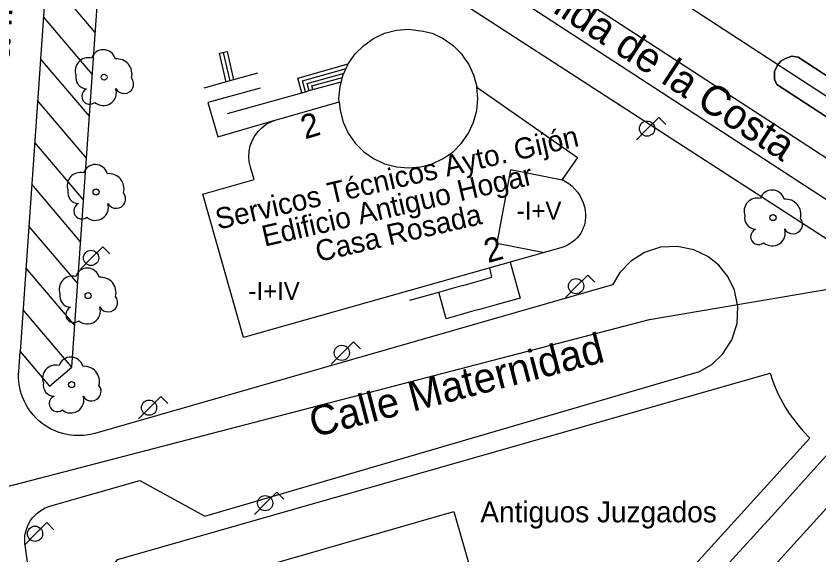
# Model space of a CAD drawing. Extents: x 282771 to 285132, y 4823109 to 4825496.
# Drawn here: x 284575 to 284642.2, y 4824005.5 to 4824050.6 of the extents above; entities that cross this region are included whole.
import ezdxf

# ---------------------------------------------------------------- set-up
doc = ezdxf.new("R2010")
doc.units = 0
for name, color, linetype in [('ACERA-BORDILLO', 7, 'Continuous'), ('ACERA-INTERIOR', 7, 'Continuous'), ('APARCAMIENTO', 7, 'Continuous'), ('ARBOL', 7, 'Continuous'), ('BORDILLO', 7, 'Continuous'), ('CALLE-EJE', 7, 'Continuous'), ('CALLE-TEXTO', 7, 'Continuous'), ('EDIFICIO', 7, 'Continuous'), ('FAROLA', 7, 'Continuous'), ('MEDIANERA', 7, 'Continuous'), ('NUM-PORTAL', 7, 'Continuous'), ('SENAL-VIARIA', 7, 'Continuous'), ('TXT-ALTURA-EDIFICIO', 7, 'Continuous'), ('TXT-EDIFICIOS', 7, 'Continuous'), ('ZONA-VERDE', 7, 'Continuous')]:
    doc.layers.add(name, color=color, linetype=linetype)

msp = doc.modelspace()

# ---------------------------------------------------------------- linework, layer by layer
at = {"layer": 'ACERA-BORDILLO'}
for points in [[(284602.262, 4824058.174), (284648.129, 4824028.501)], [(284582.173, 4823959.375), (284575.763, 4824006.315), (284575.751, 4824006.439), (284575.738, 4824006.691), (284575.737, 4824006.819), (284575.757, 4824007.081), (284575.801, 4824007.346), (284575.87, 4824007.609), (284575.964, 4824007.869), (284576.082, 4824008.121), (284576.224, 4824008.362), (284576.388, 4824008.589), (284576.571, 4824008.798), (284576.771, 4824008.989), (284576.985, 4824009.157), (284577.21, 4824009.304), (284577.441, 4824009.427), (284577.677, 4824009.528), (284577.914, 4824009.606), (284585.367, 4824011.728), (284590.8, 4824008.741), (284632.181, 4824020.824), (284633.203, 4824021.427), (284634.143, 4824022.319), (284634.885, 4824023.485), (284635.321, 4824024.845), (284635.392, 4824026.271), (284635.108, 4824027.623), (284634.542, 4824028.789), (284633.797, 4824029.714), (284632.871, 4824030.456), (284631.704, 4824031.019), (284630.351, 4824031.3), (284628.925, 4824031.226), (284627.566, 4824030.787), (284626.402, 4824030.043), (284625.512, 4824029.1), (284624.911, 4824028.077), (284581.606, 4824015.66), (284581.223, 4824015.569), (284580.683, 4824015.491), (284580.259, 4824015.469), (284579.819, 4824015.488), (284579.371, 4824015.544), (284578.92, 4824015.647), (284578.62, 4824015.738), (284578.25, 4824015.879), (284577.888, 4824016.052), (284577.538, 4824016.256), (284577.205, 4824016.488), (284576.891, 4824016.748), (284576.656, 4824016.972), (284576.437, 4824017.21), (284576.187, 4824017.525), (284576.007, 4824017.788), (284575.846, 4824018.06), (284575.704, 4824018.337), (284575.581, 4824018.619), (284575.477, 4824018.903), (284575.392, 4824019.188), (284575.325, 4824019.472), (284575.275, 4824019.753), (284575.243, 4824020.031), (284575.226, 4824020.303), (284575.223, 4824020.57), (284575.235, 4824020.829), (284575.351, 4824022.494), (284577.812, 4824019.599), (284579.681, 4824021.188), (284582.122, 4824056.187)], [(284648.974, 4824027.832), (284649.327, 4824027.447), (284649.647, 4824027.014), (284649.925, 4824026.537), (284650.152, 4824026.023), (284650.322, 4824025.478), (284650.429, 4824024.915), (284650.471, 4824024.342), (284650.447, 4824023.773), (284650.36, 4824023.217), (284650.215, 4824022.684), (284650.018, 4824022.184), (284649.776, 4824021.721), (284649.498, 4824021.3), (284649.192, 4824020.924), (284638.493, 4824009.005), (284591.583, 4823957.695)]]:
    msp.add_lwpolyline(points, dxfattribs=at)
at = {"layer": 'ACERA-INTERIOR'}
for points in [[(284592.031, 4824047.448), (284592.665, 4824047.591), (284593.199, 4824045.213)], [(284592.58, 4824045.042), (284592.031, 4824047.448)], [(284592.344, 4824047.519), (284592.89, 4824045.128)], [(284598.922, 4824044.148), (284598.582, 4824045.378), (284602.8, 4824046.56)], [(284599.231, 4824044.234), (284598.976, 4824045.155), (284602.622, 4824046.177)], [(284593.199, 4824045.213), (284592.89, 4824045.128)], [(284595.213, 4824045.77), (284593.199, 4824045.213)], [(284599.54, 4824044.32), (284599.371, 4824044.932), (284602.443, 4824045.793)], [(284599.849, 4824044.406), (284599.765, 4824044.71), (284602.315, 4824045.424)], [(284592.89, 4824045.128), (284590.72, 4824044.527)], [(284599.849, 4824044.406), (284602.219, 4824045.065)], [(284595.436, 4824044.528), (284591.056, 4824043.316), (284591.879, 4824040.472), (284596.763, 4824041.885)], [(284592.692, 4824042.417), (284598.922, 4824044.148)], [(284598.922, 4824044.148), (284599.231, 4824044.234)], [(284599.231, 4824044.234), (284599.54, 4824044.32)], [(284599.54, 4824044.32), (284599.849, 4824044.406)], [(284616.333, 4824029.981), (284617.172, 4824026.976), (284615.048, 4824026.383), (284614.469, 4824026.221), (284613.889, 4824026.059), (284613.31, 4824025.898), (284612.731, 4824025.736), (284612.151, 4824025.574), (284611.572, 4824025.413), (284610.993, 4824025.251), (284610.373, 4824027.471)], [(284610.373, 4824027.471), (284610.952, 4824027.633), (284611.531, 4824027.795), (284612.111, 4824027.957), (284612.69, 4824028.118), (284613.269, 4824028.28), (284613.849, 4824028.442), (284614.428, 4824028.604), (284614.814, 4824028.711), (284614.641, 4824029.503)], [(284607.958, 4824026.797), (284610.373, 4824027.471)]]:
    msp.add_lwpolyline(points, dxfattribs=at)
at = {"layer": 'APARCAMIENTO'}
for points in [[(284581.634, 4824049.187), (284577.547, 4824053.993)], [(284581.389, 4824045.687), (284577.303, 4824050.493)], [(284581.145, 4824042.187), (284577.059, 4824046.993)], [(284580.901, 4824038.687), (284576.815, 4824043.493)], [(284580.657, 4824035.187), (284576.571, 4824039.993)], [(284580.413, 4824031.688), (284576.327, 4824036.494)], [(284580.169, 4824028.188), (284576.083, 4824032.994)], [(284579.925, 4824024.688), (284575.839, 4824029.494)], [(284579.681, 4824021.188), (284575.595, 4824025.994)]]:
    msp.add_lwpolyline(points, dxfattribs=at)
at = {"layer": 'ARBOL'}
for centre in [(284582.378, 4824045.448), (284581.708, 4824035.848), (284638.332, 4824033.71), (284581.039, 4824027.184), (284579.656, 4824019.739)]:
    msp.add_circle(centre, 0.255, dxfattribs=at)
for centre, radius, start, end in [((284582.308, 4824046.708), 1.038, 15.64228, 161.38435), ((284581.048, 4824045.978), 1.097, 75.4318, 200.55608), ((284583.438, 4824045.708), 1.272, 345.03273, 95.79925), ((284580.938, 4824045.408), 0.935, 168.59898, 268.13236), ((284584.048, 4824044.878), 0.797, 208.96246, 38.99103), ((284581.178, 4824043.859), 0.672, 113.73672, 309.4725), ((284582.318, 4824044.158), 1.086, 228.95447, 17.92796), ((284581.638, 4824037.108), 1.038, 15.64228, 161.38435), ((284580.378, 4824036.378), 1.097, 75.4318, 200.55608), ((284582.768, 4824036.108), 1.272, 345.03273, 95.79925), ((284580.268, 4824035.808), 0.935, 168.59898, 268.13236), ((284638.262, 4824034.97), 1.038, 15.64228, 161.38435), ((284583.378, 4824035.278), 0.797, 208.96246, 38.99103), ((284637.002, 4824034.24), 1.097, 75.4318, 200.55608), ((284639.392, 4824033.97), 1.272, 345.03273, 95.79925), ((284580.508, 4824034.258), 0.672, 113.73672, 309.4725), ((284581.648, 4824034.558), 1.086, 228.95447, 17.92796), ((284636.892, 4824033.67), 0.935, 168.59898, 268.13236), ((284640.002, 4824033.14), 0.797, 208.96246, 38.99103), ((284637.132, 4824032.12), 0.672, 113.73672, 309.4725), ((284638.272, 4824032.42), 1.086, 228.95447, 17.92796), ((284580.969, 4824028.444), 1.038, 15.64228, 161.38435), ((284579.709, 4824027.714), 1.097, 75.4318, 200.55608), ((284582.099, 4824027.444), 1.272, 345.03273, 95.79925), ((284579.599, 4824027.144), 0.935, 168.59898, 268.13236), ((284582.709, 4824026.614), 0.797, 208.96246, 38.99103), ((284579.839, 4824025.594), 0.672, 113.73672, 309.4725), ((284580.979, 4824025.894), 1.086, 228.95447, 17.92796), ((284579.586, 4824020.999), 1.038, 15.64228, 161.38435), ((284578.326, 4824020.269), 1.097, 75.4318, 200.55608), ((284580.716, 4824019.999), 1.272, 345.03273, 95.79925), ((284578.216, 4824019.699), 0.935, 168.59898, 268.13236), ((284581.326, 4824019.169), 0.797, 208.96246, 38.99103), ((284578.456, 4824018.149), 0.672, 113.73672, 309.4725), ((284579.596, 4824018.449), 1.086, 228.95447, 17.92796)]:
    msp.add_arc(centre, radius, start, end, dxfattribs=at)
at = {"layer": 'BORDILLO'}
msp.add_lwpolyline([(284640.443, 4824047.119), (284690.049, 4824014.716), (284688.502, 4824012.399), (284638.658, 4824044.835), (284638.453, 4824045.284), (284638.453, 4824045.919), (284638.714, 4824046.442), (284638.994, 4824046.778), (284639.386, 4824047.021), (284639.891, 4824047.208), (284640.443, 4824047.119)], dxfattribs=at)
at = {"layer": 'CALLE-EJE'}
msp.add_line((284662.428, 4824031.037), (284616.284, 4824061.133), dxfattribs=at)
for points in [[(284571.37, 4824010.455), (284627.991, 4824025.196), (284662.428, 4824031.037)], [(284579.827, 4823939.982), (284662.428, 4824031.037)]]:
    msp.add_lwpolyline(points, dxfattribs=at)
at = {"layer": 'EDIFICIO'}
for points in [[(284620.683, 4824036.885), (284620.983, 4824036.725), (284621.263, 4824036.545), (284621.523, 4824036.335), (284621.763, 4824036.095), (284621.983, 4824035.835), (284622.173, 4824035.555), (284622.323, 4824035.255), (284622.453, 4824034.945), (284622.553, 4824034.615), (284622.613, 4824034.285), (284622.643, 4824033.955), (284622.653, 4824033.755), (284622.623, 4824033.405), (284622.553, 4824033.065), (284622.463, 4824032.835), (284622.363, 4824032.615), (284622.243, 4824032.405), (284622.103, 4824032.205), (284621.953, 4824032.025), (284621.783, 4824031.855), (284621.603, 4824031.695), (284621.403, 4824031.555), (284621.193, 4824031.425), (284620.983, 4824031.315), (284620.763, 4824031.235), (284594.043, 4824023.675), (284590.643, 4824035.675), (284594.933, 4824036.885), (284594.763, 4824037.455), (284594.633, 4824037.915), (284594.523, 4824038.355), (284594.483, 4824038.805), (284594.513, 4824039.265), (284594.603, 4824039.705), (284594.763, 4824040.135), (284594.973, 4824040.535), (284595.253, 4824040.905), (284595.573, 4824041.225), (284595.933, 4824041.505), (284596.333, 4824041.725), (284596.763, 4824041.885), (284597.583, 4824042.115), (284602.033, 4824043.385), (284602.023, 4824043.655), (284602.113, 4824044.665), (284602.373, 4824045.645), (284602.803, 4824046.565), (284603.383, 4824047.395), (284604.093, 4824048.105), (284604.923, 4824048.685), (284605.843, 4824049.115), (284606.823, 4824049.375), (284607.833, 4824049.465), (284609.073, 4824049.305), (284609.813, 4824049.115), (284610.733, 4824048.685), (284611.563, 4824048.105), (284612.273, 4824047.395), (284612.503, 4824047.035), (284612.853, 4824046.565), (284613.283, 4824045.645), (284613.543, 4824044.665), (284613.543, 4824044.625), (284621.963, 4824038.725), (284620.683, 4824036.885)], [(284579.313, 4823998.695), (284583.493, 4824005.115), (284638.103, 4824020.685), (284638.293, 4824020.095), (284638.523, 4824019.515), (284638.773, 4824018.945), (284639.353, 4824017.855), (284639.683, 4824017.325), (284640.423, 4824016.335), (284640.823, 4824015.865), (284641.403, 4824015.255), (284590.263, 4823958.945), (284589.023, 4823959.665), (284588.463, 4823959.905), (284587.883, 4823960.115), (284587.303, 4823960.295), (284586.703, 4823960.425), (284586.103, 4823960.525), (284585.493, 4823960.595), (284584.883, 4823960.615), (284579.313, 4823998.695)]]:
    msp.add_lwpolyline(points, dxfattribs=at)
at = {"layer": 'FAROLA'}
for p, q in [((284628.771, 4824042.075), (284627.831, 4824041.145)), ((284629.361, 4824041.485), (284628.771, 4824042.075)), ((284627.831, 4824041.145), (284626.901, 4824040.205)), ((284582.263, 4824031.26), (284581.323, 4824030.33)), ((284582.853, 4824030.67), (284582.263, 4824031.26)), ((284581.323, 4824030.33), (284580.393, 4824029.39)), ((284622.835, 4824028.899), (284621.895, 4824027.969)), ((284623.425, 4824028.309), (284622.835, 4824028.899)), ((284621.895, 4824027.969), (284620.965, 4824027.029)), ((284603.243, 4824023.326), (284602.303, 4824022.396)), ((284603.833, 4824022.736), (284603.243, 4824023.326)), ((284602.303, 4824022.396), (284601.373, 4824021.456)), ((284587.114, 4824018.738), (284586.174, 4824017.808)), ((284587.704, 4824018.148), (284587.114, 4824018.738)), ((284586.174, 4824017.808), (284585.244, 4824016.868)), ((284596.828, 4824010.754), (284595.888, 4824009.824)), ((284597.418, 4824010.164), (284596.828, 4824010.754)), ((284595.888, 4824009.824), (284594.958, 4824008.884)), ((284577.576, 4824008.194), (284576.636, 4824007.264)), ((284578.166, 4824007.604), (284577.576, 4824008.194)), ((284576.636, 4824007.264), (284575.706, 4824006.324))]:
    msp.add_line(p, q, dxfattribs=at)
for centre in [(284627.791, 4824041.145), (284581.283, 4824030.33), (284621.855, 4824027.969), (284602.263, 4824022.396), (284586.134, 4824017.808), (284595.848, 4824009.824), (284576.596, 4824007.264)]:
    msp.add_circle(centre, 0.637, dxfattribs=at)
at = {"layer": 'MEDIANERA'}
for points in [[(284602.033, 4824043.385), (284602.113, 4824042.655), (284602.373, 4824041.675), (284602.803, 4824040.755), (284603.383, 4824039.925), (284604.093, 4824039.215), (284604.923, 4824038.635), (284605.843, 4824038.205), (284606.823, 4824037.945), (284607.833, 4824037.855), (284608.833, 4824037.945), (284609.813, 4824038.205), (284610.733, 4824038.635), (284611.563, 4824039.215), (284612.273, 4824039.925), (284612.523, 4824040.285), (284612.853, 4824040.755), (284613.283, 4824041.675), (284613.543, 4824042.655), (284613.633, 4824043.665), (284613.543, 4824044.625)], [(284620.833, 4824036.805), (284616.383, 4824037.695), (284615.233, 4824031.555), (284619.213, 4824030.795)], [(284586.663, 4824001.945), (284611.623, 4824009.115), (284614.543, 4823998.995), (284610.023, 4823993.955), (284607.713, 4823996.125)]]:
    msp.add_lwpolyline(points, dxfattribs=at)
at = {"layer": 'SENAL-VIARIA'}
for points in [[(284578.036, 4824060.992), (284575.351, 4824022.494)], [(284610, 4824060.034), (284682.59, 4824012.825)], [(284608.411, 4824057.591), (284681.001, 4824010.382)]]:
    msp.add_lwpolyline(points, dxfattribs=at)
at = {"layer": 'ZONA-VERDE'}
msp.add_lwpolyline([(284639.891, 4824047.208), (284639.386, 4824047.021), (284638.994, 4824046.778), (284638.714, 4824046.442), (284638.453, 4824045.919), (284638.453, 4824045.284), (284638.658, 4824044.835), (284688.502, 4824012.399), (284690.049, 4824014.716), (284640.443, 4824047.119), (284639.891, 4824047.208)], dxfattribs=at)

# ---------------------------------------------------------------- texts
at = {"layer": 'CALLE-TEXTO'}
for s, rotation, p in [('Calle la Infancia', 86.43877, (284573.859, 4824037.496)), ('Avenida de la Costa', 326.95336, (284614.053, 4824054.669)), ('Calle Maternidad', 14.59248, (284599.915, 4824015.311))]:
    msp.add_text(s, height=2.5, rotation=rotation, dxfattribs=at).set_placement(p)
at = {"layer": 'NUM-PORTAL'}
for rotation, p in [(16.85844, (284599.185, 4824040.237)), (15.41004, (284614.473, 4824029.892))]:
    msp.add_text('2', height=2, rotation=rotation, dxfattribs=at).set_placement(p)
at = {"layer": 'TXT-ALTURA-EDIFICIO'}
for s, p in [('-I+V', (284616.892, 4824033.525)), ('-I+IV', (284594.446, 4824026.812))]:
    msp.add_text(s, height=1.5, rotation=0.00004, dxfattribs=at).set_placement(p)
at = {"layer": 'TXT-EDIFICIOS'}
for s, rotation, p in [('Servicos Técnicos Ayto. Gijón', 13.04151, (284591.909, 4824032.691)), ('Edificio Antiguo Hogar', 13.04151, (284595.798, 4824031.269)), ('Casa Rosada', 13.04151, (284600.28, 4824029.983)), ('Antiguos Juzgados', 0.00004, (284613.85, 4824008.22))]:
    msp.add_text(s, height=1.75, rotation=rotation, dxfattribs=at).set_placement(p)

doc.saveas('drawing.dxf')
